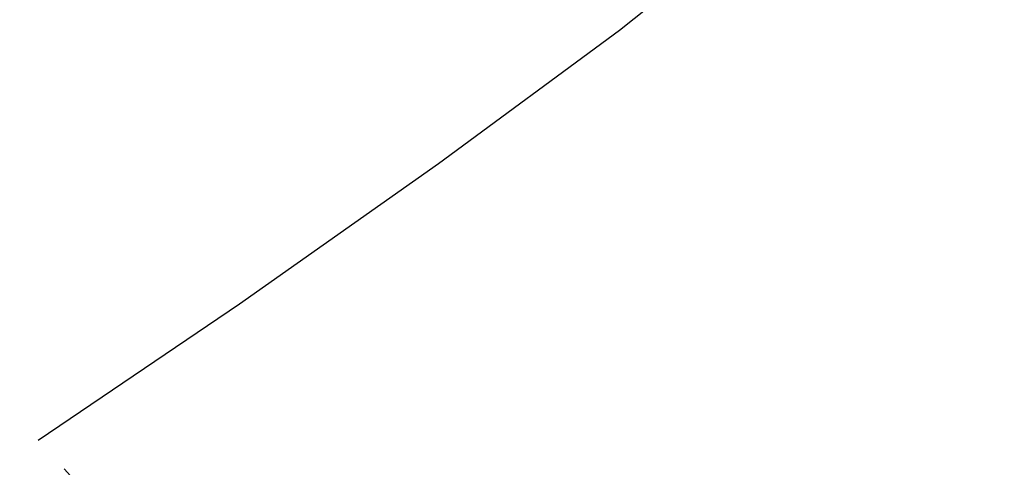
# Model space of a CAD drawing. Extents: x 0 to 362422, y 0 to 4201735.
# Tile 390 of 656: x 360271.04 to 360277.08, y 4200442.94 to 4200445.68. Entities that reach past the tile are written whole.
import ezdxf

# ---------------------------------------------------------------- set-up
doc = ezdxf.new("R2010")
doc.units = 0
doc.header["$LTSCALE"] = 0.5
doc.header["$MEASUREMENT"] = 0
doc.linetypes.add('CONTI', pattern=[0])
doc.linetypes.add('Д_ТРОТ_ТРУБА', pattern=[3, 1.5, -1.5])
doc.layers.add('(025) Дорога', color=7, linetype='Continuous')
doc.layers.add('GORIZDEFAULT', color=32, linetype='CONTI')
doc.layers.add('.', color=7, linetype='Continuous', lineweight=15)

# ---------------------------------------------------------------- blocks, each defined once
blk = doc.blocks.new('gergrgrre')
at = {"layer": '(025) Дорога', "linetype": 'Д_ТРОТ_ТРУБА', "flags": 128}
blk.add_lwpolyline([(360044.1953, 4200796.0117), (360041.8164, 4200791.7725), (360042.3584, 4200788.3041), (360046.0867, 4200780.21), (360059.0121, 4200755.8869), (360082.2659, 4200713.415), (360119.8375, 4200651.9108), (360154.2478, 4200588.2735), (360168.9516, 4200565.337), (360182.6178, 4200547.7659), (360213.0435, 4200512.0439), (360268.2829, 4200446.2622), (360308.9265, 4200401.5342), (360387.3686, 4200322.5934), (360428.1163, 4200283.4973), (360457.1161, 4200256.4198), (360464.8857, 4200245.4437), (360476.5072, 4200228.2628), (360489.0602, 4200214.493), (360499.0649, 4200202.9837)], dxfattribs=at)
at = {"layer": 'GORIZDEFAULT', "color": 32}
blk.add_polyline3d([(360271.1536, 4200443.103, 543), (360272.39, 4200443.94, 543), (360273.61, 4200444.8, 543), (360274.72, 4200445.62, 543), (360275.66, 4200446.37, 543), (360276.48, 4200447.06, 543), (360277.18, 4200447.73, 543), (360277.82, 4200448.39, 543), (360278.42, 4200449.06, 543), (360279.01, 4200449.76, 543), (360279.63, 4200450.51, 543), (360280.3, 4200451.34, 543), (360281.02, 4200452.23, 543), (360281.78, 4200453.18, 543), (360282.57, 4200454.19, 543), (360283.37, 4200455.25, 543), (360284.17, 4200456.35, 543), (360284.97, 4200457.48, 543), (360285.75, 4200458.65, 543), (360286.51, 4200459.83, 543), (360287.25, 4200461.02, 543), (360287.95, 4200462.22, 543), (360288.63, 4200463.41, 543), (360289.27, 4200464.58, 543)], dxfattribs=at)

msp = doc.modelspace()

# ---------------------------------------------------------------- hatches: boundary and pattern name
at = {"layer": '.', "ltscale": 0.149071}
h = msp.add_hatch(color=256, dxfattribs=at)
h.dxf.hatch_style = 1
h.set_gradient(color1=(255, 255, 255), tint=1)
h.paths.add_polyline_path([(359890.2408, 4200063.4759), (362234.445, 4200063.4759), (362234.349, 4201313.8917), (359890.2408, 4201328.8911)], flags=17)
h.paths.add_polyline_path([(359890.2408, 4200063.4759), (362234.445, 4200063.4759), (362234.445, 4201313.8911), (359890.2408, 4201328.8911)], flags=17)

# ---------------------------------------------------------------- block references
at = {"linetype": 'Continuous'}
msp.add_blockref('gergrgrre', (0, 0), dxfattribs=at)

doc.saveas('drawing.dxf')
